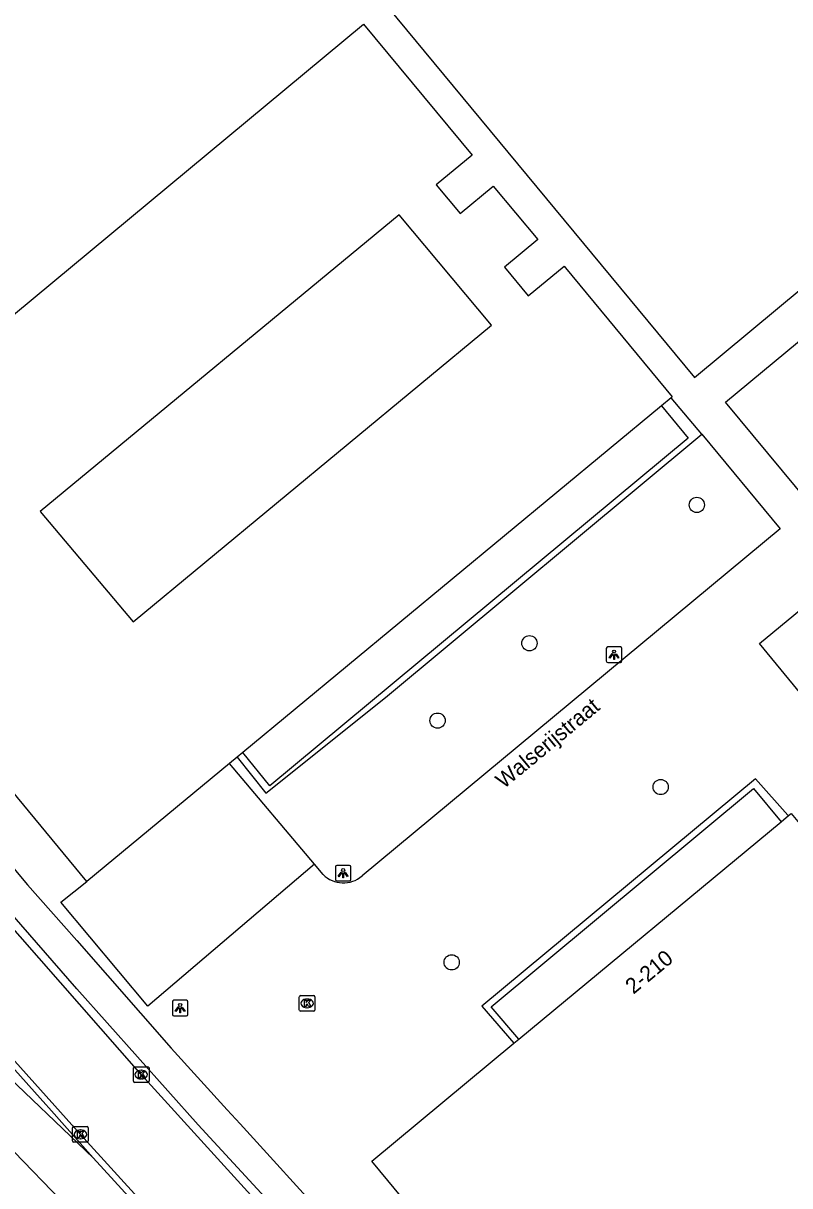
# Model space of a CAD drawing. Extents: x 159489 to 160304, y 383826 to 384530.
# Drawn here: x 160062.8 to 160112, y 384153.5 to 384228.1 of the extents above; entities that cross this region are included whole.
import ezdxf

# ---------------------------------------------------------------- set-up
doc = ezdxf.new("R2010")
doc.units = 0
for name, color, linetype in [('IMGEO_Berm_open', 7, 'Continuous'), ('IMGEO_Boom', 7, 'Continuous'), ('IMGEO_Groenvoorziening', 7, 'Continuous'), ('IMGEO_Haag', 7, 'Continuous'), ('IMGEO_Kolk', 7, 'Continuous'), ('IMGEO_Lichtpunt', 7, 'Continuous'), ('IMGEO_Openbare_ruimte_label', 7, 'Continuous'), ('IMGEO_OVBaan_gesloten', 7, 'Continuous'), ('IMGEO_Pand', 7, 'Continuous'), ('IMGEO_Pand_nummerreeks', 7, 'Continuous'), ('IMGEO_Rijbaan_lokaal_gesloten', 7, 'Continuous'), ('IMGEO_Voetpad_open', 7, 'Continuous')]:
    doc.layers.add(name, color=color, linetype=linetype)

msp = doc.modelspace()

# ---------------------------------------------------------------- linework, layer by layer
at = {"layer": 'IMGEO_Berm_open'}
msp.add_lwpolyline([(160067.265, 384155.319), (160064.412, 384158.526), (160064.218, 384158.742), (160055.515, 384168.433)], dxfattribs=at)
at = {"layer": 'IMGEO_Boom'}
for centre in [(160106.003, 384197.186), (160095.263, 384188.315), (160089.368, 384183.355), (160103.684, 384179.097), (160090.273, 384167.854)]:
    msp.add_circle(centre, 0.489, dxfattribs=at)
at = {"layer": 'IMGEO_Groenvoorziening'}
for points in [[(160125.366, 384207.295), (160113.275, 384197.245), (160107.835, 384203.779), (160117.96, 384212.155)], [(160106.317, 384201.728), (160111.363, 384195.644), (160084.523, 384173.394)], [(160114.437, 384191.945), (160118.954, 384186.479), (160114.577, 384182.769), (160110.02, 384188.295), (160114.437, 384191.945)], [(160082.017, 384173.487), (160081.464, 384174.143)]]:
    msp.add_lwpolyline(points, dxfattribs=at)
msp.add_arc((160083.321, 384174.807), 1.855, 225.34562, 310.40373, dxfattribs=at)
at = {"layer": 'IMGEO_Haag'}
for points in [[(160103.742, 384203.55), (160105.443, 384201.459), (160078.596, 384179.168), (160076.863, 384181.314)], [(160106.317, 384201.728), (160104.352, 384204.054)], [(160076.5, 384181.014), (160078.351, 384178.713), (160086.028, 384184.832), (160106.317, 384201.728)], [(160111.889, 384177.266), (160111.851, 384177.303), (160109.762, 384179.615), (160092.218, 384165.04), (160094.27, 384162.669)], [(160094.575, 384162.922), (160092.814, 384165.007), (160109.639, 384179.001), (160111.41, 384176.869)]]:
    msp.add_lwpolyline(points, dxfattribs=at)
at = {"layer": 'IMGEO_Kolk'}
for p, q in [((160080.496, 384164.798), (160080.496, 384165.65)), ((160080.571, 384165.724), (160081.423, 384165.724)), ((160081.497, 384165.65), (160081.497, 384164.798)), ((160081.007, 384164.944), (160080.982, 384164.944)), ((160080.984, 384165.504), (160081.009, 384165.504)), ((160081.423, 384164.724), (160080.571, 384164.724)), ((160069.848, 384160.23), (160069.848, 384161.082)), ((160069.923, 384161.156), (160070.775, 384161.156)), ((160070.849, 384161.082), (160070.849, 384160.23)), ((160070.359, 384160.376), (160070.334, 384160.376)), ((160070.336, 384160.936), (160070.361, 384160.936)), ((160070.775, 384160.156), (160069.923, 384160.156)), ((160066.023, 384157.325), (160066.875, 384157.325)), ((160065.948, 384156.399), (160065.948, 384157.251)), ((160066.436, 384157.105), (160066.461, 384157.105)), ((160066.949, 384157.251), (160066.949, 384156.399)), ((160066.875, 384156.325), (160066.023, 384156.325)), ((160066.459, 384156.545), (160066.434, 384156.545))]:
    msp.add_line(p, q, dxfattribs=at)
for points in [[(160080.496, 384164.798), (160080.496, 384165.65)], [(160080.571, 384165.724), (160081.423, 384165.724)], [(160081.497, 384165.65), (160081.497, 384164.798)], [(160080.817, 384165.424), (160080.94, 384165.424), (160080.94, 384165.273), (160081.07, 384165.424), (160081.234, 384165.424), (160081.088, 384165.273), (160081.241, 384165.024), (160081.089, 384165.024), (160081.004, 384165.188), (160080.94, 384165.121), (160080.94, 384165.024), (160080.817, 384165.024), (160080.817, 384165.424)], [(160081.423, 384164.724), (160080.571, 384164.724)], [(160069.848, 384160.23), (160069.848, 384161.082)], [(160069.923, 384161.156), (160070.775, 384161.156)], [(160070.849, 384161.082), (160070.849, 384160.23)], [(160070.169, 384160.856), (160070.292, 384160.856), (160070.292, 384160.705), (160070.422, 384160.856), (160070.586, 384160.856), (160070.44, 384160.705), (160070.593, 384160.456), (160070.441, 384160.456), (160070.356, 384160.62), (160070.292, 384160.553), (160070.292, 384160.456), (160070.169, 384160.456), (160070.169, 384160.856)], [(160070.775, 384160.156), (160069.923, 384160.156)], [(160066.023, 384157.325), (160066.875, 384157.325)], [(160065.948, 384156.399), (160065.948, 384157.251)], [(160066.269, 384157.025), (160066.392, 384157.025), (160066.392, 384156.874), (160066.522, 384157.025), (160066.686, 384157.025), (160066.54, 384156.874), (160066.693, 384156.625), (160066.541, 384156.625), (160066.456, 384156.789), (160066.392, 384156.722), (160066.392, 384156.625), (160066.269, 384156.625), (160066.269, 384157.025)], [(160066.949, 384157.251), (160066.949, 384156.399)], [(160066.875, 384156.325), (160066.023, 384156.325)]]:
    msp.add_lwpolyline(points, dxfattribs=at)
for centre, start, end in [((160080.573, 384165.648), 91.55205, 178.44795), ((160080.573, 384165.648), 91.55205, 178.44795), ((160081.421, 384165.648), 1.55205, 88.44795), ((160081.421, 384165.648), 1.55205, 88.44795), ((160080.573, 384164.8), 181.55205, 268.44795), ((160080.573, 384164.8), 181.55205, 268.44795), ((160081.421, 384164.8), 271.55205, 358.44795), ((160081.421, 384164.8), 271.55205, 358.44795), ((160069.925, 384161.08), 91.55205, 178.44795), ((160069.925, 384161.08), 91.55205, 178.44795), ((160070.773, 384161.08), 1.55205, 88.44795), ((160070.773, 384161.08), 1.55205, 88.44795), ((160069.925, 384160.232), 181.55205, 268.44795), ((160069.925, 384160.232), 181.55205, 268.44795), ((160070.773, 384160.232), 271.55205, 358.44795), ((160070.773, 384160.232), 271.55205, 358.44795), ((160066.025, 384157.249), 91.55205, 178.44795), ((160066.025, 384157.249), 91.55205, 178.44795), ((160066.873, 384157.249), 1.55205, 88.44795), ((160066.873, 384157.249), 1.55205, 88.44795), ((160066.025, 384156.401), 181.55205, 268.44795), ((160066.025, 384156.401), 181.55205, 268.44795), ((160066.873, 384156.401), 271.55205, 358.44795), ((160066.873, 384156.401), 271.55205, 358.44795)]:
    msp.add_arc(centre, 0.0765, start, end, dxfattribs=at)
for centre, major_axis, ratio, start_param, end_param in [((160080.983, 384165.224), (-0.387, 0.002), 0.722429, 4.712389, 7.853982), ((160081.008, 384165.224), (-0.39, 0.002), 0.717154, 1.570796, 4.712389), ((160070.335, 384160.656), (-0.387, 0.002), 0.722429, 4.712389, 7.853982), ((160070.36, 384160.656), (-0.39, 0.002), 0.717154, 1.570796, 4.712389), ((160066.435, 384156.825), (-0.387, 0.002), 0.722429, 4.712389, 7.853982), ((160066.46, 384156.825), (-0.39, 0.002), 0.717154, 1.570796, 4.712389)]:
    msp.add_ellipse(centre, major_axis=major_axis, ratio=ratio, start_param=start_param, end_param=end_param, dxfattribs=at)
at = {"layer": 'IMGEO_Lichtpunt'}
for p, q in [((160100.197, 384187.986), (160100.197, 384187.179)), ((160100.197, 384187.986), (160100.197, 384187.179)), ((160101.099, 384188.081), (160100.291, 384188.081)), ((160101.099, 384188.081), (160100.291, 384188.081)), ((160101.193, 384187.179), (160101.193, 384187.986)), ((160101.193, 384187.179), (160101.193, 384187.986)), ((160100.291, 384187.085), (160101.099, 384187.085)), ((160100.291, 384187.085), (160101.099, 384187.085)), ((160082.807, 384173.974), (160082.807, 384173.167)), ((160082.807, 384173.974), (160082.807, 384173.167)), ((160083.709, 384174.069), (160082.901, 384174.069)), ((160083.709, 384174.069), (160082.901, 384174.069)), ((160083.803, 384173.167), (160083.803, 384173.974)), ((160083.803, 384173.167), (160083.803, 384173.974)), ((160082.901, 384173.073), (160083.709, 384173.073)), ((160082.901, 384173.073), (160083.709, 384173.073)), ((160072.349, 384165.327), (160072.349, 384164.52)), ((160072.349, 384165.327), (160072.349, 384164.52)), ((160073.251, 384165.422), (160072.443, 384165.422)), ((160073.251, 384165.422), (160072.443, 384165.422)), ((160073.345, 384164.52), (160073.345, 384165.327)), ((160073.345, 384164.52), (160073.345, 384165.327)), ((160072.443, 384164.426), (160073.251, 384164.426)), ((160072.443, 384164.426), (160073.251, 384164.426))]:
    msp.add_line(p, q, dxfattribs=at)
for points in [[(160100.571, 384187.65), (160100.61, 384187.622), (160100.422, 384187.36), (160100.384, 384187.387), (160100.571, 384187.65)], [(160100.673, 384187.602), (160100.72, 384187.602), (160100.72, 384187.28), (160100.673, 384187.28), (160100.673, 384187.602)], [(160100.783, 384187.622), (160100.821, 384187.649), (160101.008, 384187.387), (160100.969, 384187.359), (160100.783, 384187.622)], [(160083.181, 384173.638), (160083.22, 384173.61), (160083.032, 384173.348), (160082.994, 384173.375), (160083.181, 384173.638)], [(160083.283, 384173.59), (160083.33, 384173.59), (160083.33, 384173.268), (160083.283, 384173.268), (160083.283, 384173.59)], [(160083.393, 384173.61), (160083.431, 384173.637), (160083.618, 384173.375), (160083.579, 384173.347), (160083.393, 384173.61)], [(160072.723, 384164.991), (160072.762, 384164.963), (160072.574, 384164.701), (160072.536, 384164.728), (160072.723, 384164.991)], [(160072.825, 384164.943), (160072.872, 384164.943), (160072.872, 384164.621), (160072.825, 384164.621), (160072.825, 384164.943)], [(160072.935, 384164.963), (160072.973, 384164.99), (160073.16, 384164.728), (160073.121, 384164.7), (160072.935, 384164.963)]]:
    msp.add_lwpolyline(points, dxfattribs=at)
for centre in [(160100.696, 384187.784), (160083.306, 384173.772), (160072.848, 384165.125)]:
    msp.add_circle(centre, 0.0994, dxfattribs=at)
for centre, start, end in [((160100.291, 384187.986), 90, 180), ((160100.291, 384187.986), 90, 180), ((160101.099, 384187.986), 0, 90), ((160101.099, 384187.986), 0, 90), ((160100.291, 384187.179), 180, 270), ((160100.291, 384187.179), 180, 270), ((160101.099, 384187.179), 270, 0), ((160101.099, 384187.179), 270, 360), ((160082.901, 384173.974), 90, 180), ((160082.901, 384173.974), 90, 180), ((160083.709, 384173.974), 0, 90), ((160083.709, 384173.974), 0, 90), ((160082.901, 384173.167), 180, 270), ((160082.901, 384173.167), 180, 270), ((160083.709, 384173.167), 270, 0), ((160083.709, 384173.167), 270, 360), ((160072.443, 384165.327), 90, 180), ((160072.443, 384165.327), 90, 180), ((160073.251, 384165.327), 0, 90), ((160073.251, 384165.327), 0, 90), ((160072.443, 384164.52), 180, 270), ((160072.443, 384164.52), 180, 270), ((160073.251, 384164.52), 270, 0), ((160073.251, 384164.52), 270, 360)]:
    msp.add_arc(centre, 0.0946, start, end, dxfattribs=at)
at = {"layer": 'IMGEO_OVBaan_gesloten'}
for points in [[(160067.265, 384155.319), (160060.886, 384161.392), (160051.375, 384170.108)], [(160052.164, 384164.796), (160052.381, 384164.612), (160062.197, 384155.705), (160068.22, 384149.458), (160072.333, 384144.888), (160083.806, 384131.37), (160091.193, 384122.372)], [(160077.959, 384143.62), (160067.265, 384155.319)]]:
    msp.add_lwpolyline(points, dxfattribs=at)
at = {"layer": 'IMGEO_Pand'}
for points in [[(160052.15, 384270.155), (160105.846, 384205.367), (160116.378, 384214.108)], [(160066.866, 384173.044), (160047.105, 384196.925), (160084.614, 384228.014), (160091.579, 384219.62), (160089.274, 384217.715), (160090.807, 384215.868), (160092.942, 384217.633), (160095.794, 384214.204), (160093.659, 384212.439), (160095.188, 384210.589), (160097.49, 384212.496), (160097.572, 384212.398), (160104.42, 384204.111), (160104.352, 384204.054)], [(160086.906, 384215.792), (160063.86, 384196.758), (160069.843, 384189.688), (160092.82, 384208.722), (160086.906, 384215.792)], [(160103.742, 384203.55), (160076.863, 384181.314)], [(160104.352, 384204.054), (160103.742, 384203.55)], [(160111.889, 384177.266), (160112.049, 384177.399), (160113.333, 384175.859), (160118.241, 384179.935), (160116.95, 384181.484), (160120.569, 384184.499), (160134.953, 384167.15), (160099.507, 384137.762), (160093.174, 384145.415), (160094.049, 384146.14), (160092.381, 384148.161), (160091.503, 384147.435), (160085.15, 384155.113), (160094.27, 384162.669)], [(160076.863, 384181.314), (160076.5, 384181.014)], [(160076.017, 384180.615), (160066.866, 384173.044)], [(160076.5, 384181.014), (160076.017, 384180.615)], [(160094.575, 384162.922), (160111.41, 384176.869)], [(160111.41, 384176.869), (160111.889, 384177.266)], [(160094.27, 384162.669), (160094.575, 384162.922)]]:
    msp.add_lwpolyline(points, dxfattribs=at)
at = {"layer": 'IMGEO_Rijbaan_lokaal_gesloten'}
for points in [[(160094.018, 384135.288), (160089.367, 384140.087), (160079.931, 384150.12), (160070.349, 384160.656), (160061.195, 384171.066), (160055.796, 384177.459), (160048.4, 384186.332)], [(160055.797, 384168.686), (160066.449, 384156.825), (160076.823, 384145.424), (160086.248, 384135.404), (160089.822, 384131.686), (160104.646, 384116.715), (160124.719, 384096.863)]]:
    msp.add_lwpolyline(points, dxfattribs=at)
at = {"layer": 'IMGEO_Voetpad_open'}
for points in [[(160050.34, 384187.958), (160051.553, 384186.494), (160055.185, 384182.183), (160055.979, 384181.24), (160057.954, 384178.895), (160063.061, 384172.832), (160065.382, 384170.193), (160066.214, 384169.246), (160072.272, 384162.355), (160075.872, 384158.402), (160076.696, 384157.497), (160082.448, 384151.179), (160091.223, 384141.843), (160105.53, 384127.244), (160129.28, 384103.698), (160141.431, 384091.785), (160146.087, 384087.221), (160154.183, 384079.487), (160154.902, 384078.8), (160161.156, 384072.825), (160168.424, 384066.164), (160174.496, 384060.831), (160173.165, 384059.326)], [(160173.165, 384059.326), (160167.091, 384064.648), (160161.015, 384070.183), (160146.171, 384084.356), (160127.88, 384102.246), (160104.079, 384125.847), (160094.817, 384135.246), (160084.845, 384145.686), (160074.003, 384157.433), (160066.213, 384166.161), (160061.626, 384171.427), (160049.101, 384186.313), (160048.804, 384186.671)], [(160081.464, 384174.143), (160076.017, 384180.615)], [(160081.464, 384174.143), (160070.779, 384165.041), (160065.185, 384171.703), (160066.866, 384173.044)]]:
    msp.add_lwpolyline(points, dxfattribs=at)

# ---------------------------------------------------------------- texts
at = {"layer": 'IMGEO_Openbare_ruimte_label'}
msp.add_text('Walserijstraat', height=1, rotation=39.60003, dxfattribs=at).set_placement((160093.617, 384178.951))
at = {"layer": 'IMGEO_Pand_nummerreeks'}
msp.add_text('2-210', height=1, rotation=39.64295, dxfattribs=at).set_placement((160101.937, 384165.775))

doc.saveas('drawing.dxf')
